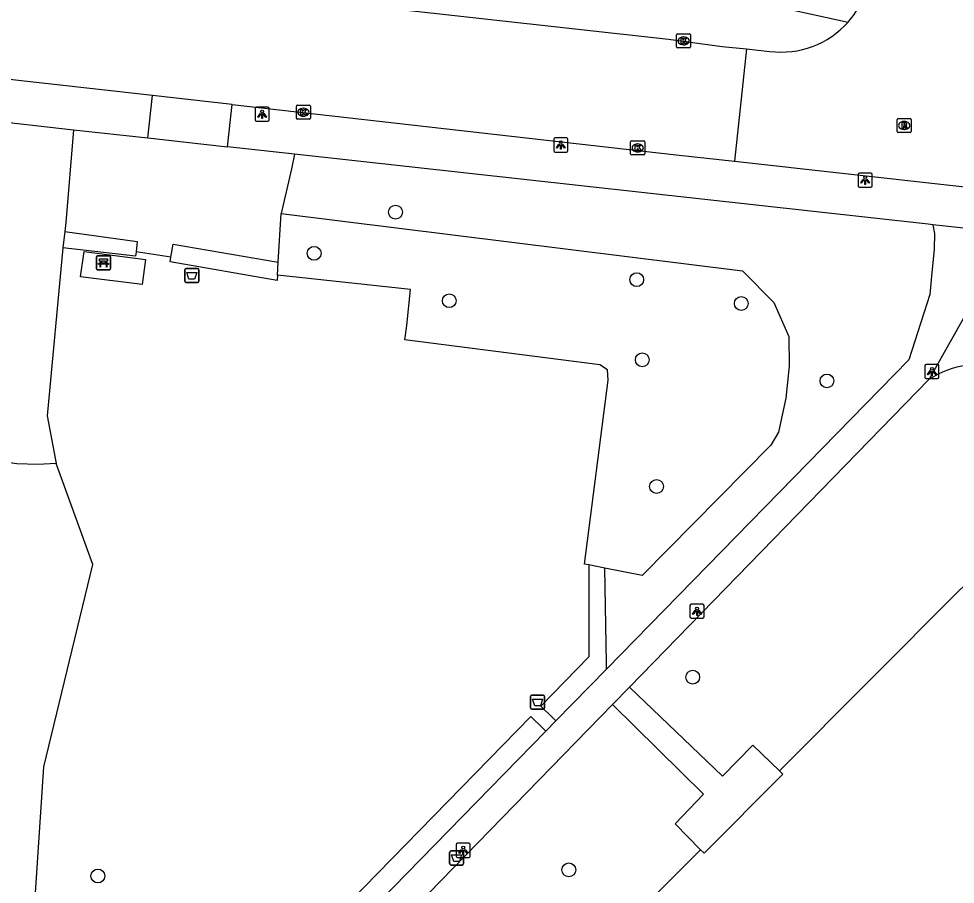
# Model space of a CAD drawing. Extents: x 161928 to 163055, y 386475 to 387428.
# Drawn here: x 162606.8 to 162673.3, y 386876.6 to 386938.1 of the extents above; entities that cross this region are included whole.
import ezdxf

# ---------------------------------------------------------------- set-up
doc = ezdxf.new("R2010")
doc.units = 0
for name, color, linetype in [('IMGEO_Afvalbak', 7, 'Continuous'), ('IMGEO_Bank', 7, 'Continuous'), ('IMGEO_Boom', 7, 'Continuous'), ('IMGEO_Groenvoorziening', 7, 'Continuous'), ('IMGEO_Haag', 7, 'Continuous'), ('IMGEO_Kolk', 7, 'Continuous'), ('IMGEO_Lichtpunt', 7, 'Continuous'), ('IMGEO_Meer_plas_ven_vijver', 7, 'Continuous'), ('IMGEO_Rijbaan_lokaal_gesloten', 7, 'Continuous'), ('IMGEO_Rijbaan_lokaal_open', 7, 'Continuous'), ('IMGEO_Rioolput', 7, 'Continuous'), ('IMGEO_Voetpad_gesloten', 7, 'Continuous'), ('IMGEO_Voetpad_open', 7, 'Continuous')]:
    doc.layers.add(name, color=color, linetype=linetype)

msp = doc.modelspace()

# ---------------------------------------------------------------- linework, layer by layer
at = {"layer": 'IMGEO_Afvalbak'}
for p, q in [((162618.57, 386919.457), (162618.57, 386920.257)), ((162618.57, 386920.257), (162618.57, 386919.457)), ((162618.67, 386920.357), (162619.46, 386920.357)), ((162619.46, 386920.357), (162618.67, 386920.357)), ((162619.56, 386920.257), (162619.56, 386919.457)), ((162619.56, 386919.457), (162619.56, 386920.257)), ((162619.46, 386919.357), (162618.67, 386919.357)), ((162618.67, 386919.357), (162619.46, 386919.357)), ((162643.123, 386889.164), (162643.123, 386889.964)), ((162643.123, 386889.964), (162643.123, 386889.164)), ((162643.223, 386890.064), (162644.013, 386890.064)), ((162644.013, 386890.064), (162643.223, 386890.064)), ((162644.113, 386889.964), (162644.113, 386889.164)), ((162644.113, 386889.164), (162644.113, 386889.964)), ((162644.013, 386889.064), (162643.223, 386889.064)), ((162643.223, 386889.064), (162644.013, 386889.064)), ((162637.476, 386879.011), (162638.266, 386879.011)), ((162638.266, 386879.011), (162637.476, 386879.011)), ((162637.376, 386878.111), (162637.376, 386878.911)), ((162637.376, 386878.911), (162637.376, 386878.111)), ((162638.366, 386878.911), (162638.366, 386878.111)), ((162638.366, 386878.111), (162638.366, 386878.911)), ((162638.266, 386878.011), (162637.476, 386878.011)), ((162637.476, 386878.011), (162638.266, 386878.011))]:
    msp.add_line(p, q, dxfattribs=at)
for points in [[(162618.713, 386920.071), (162619.417, 386920.071), (162619.268, 386919.601), (162618.862, 386919.601), (162618.713, 386920.071)], [(162643.266, 386889.778), (162643.97, 386889.778), (162643.821, 386889.308), (162643.415, 386889.308), (162643.266, 386889.778)], [(162637.519, 386878.725), (162638.223, 386878.725), (162638.074, 386878.255), (162637.668, 386878.255), (162637.519, 386878.725)]]:
    msp.add_lwpolyline(points, dxfattribs=at)
for centre, start, end in [((162618.67, 386920.257), 90, 180), ((162618.67, 386920.257), 90, 180), ((162619.46, 386920.257), 0, 90), ((162619.46, 386920.257), 360, 90), ((162618.67, 386919.457), 180, 270), ((162618.67, 386919.457), 180, 270), ((162619.46, 386919.457), 270, 0), ((162619.46, 386919.457), 270, 0), ((162643.223, 386889.964), 90, 180), ((162643.223, 386889.964), 90, 180), ((162644.013, 386889.964), 0, 90), ((162644.013, 386889.964), 360, 90), ((162643.223, 386889.164), 180, 270), ((162643.223, 386889.164), 180, 270), ((162644.013, 386889.164), 270, 0), ((162644.013, 386889.164), 270, 0), ((162637.476, 386878.911), 90, 180), ((162637.476, 386878.911), 90, 180), ((162638.266, 386878.911), 0, 90), ((162638.266, 386878.911), 360, 90), ((162637.476, 386878.111), 180, 270), ((162637.476, 386878.111), 180, 270), ((162638.266, 386878.111), 270, 0), ((162638.266, 386878.111), 270, 0)]:
    msp.add_arc(centre, 0.1, start, end, dxfattribs=at)
at = {"layer": 'IMGEO_Bank'}
for p, q in [((162612.296, 386920.334), (162612.296, 386921.175)), ((162612.296, 386921.175), (162612.296, 386920.334)), ((162612.371, 386921.259), (162613.212, 386921.259)), ((162613.212, 386921.259), (162612.371, 386921.259)), ((162612.605, 386920.765), (162612.605, 386920.871)), ((162612.649, 386920.871), (162612.649, 386920.765)), ((162612.937, 386920.877), (162612.655, 386920.877)), ((162612.943, 386920.765), (162612.943, 386920.871)), ((162612.987, 386920.871), (162612.987, 386920.765)), ((162613.296, 386921.184), (162613.296, 386920.343)), ((162613.296, 386920.343), (162613.296, 386921.184)), ((162613.221, 386920.259), (162612.38, 386920.259)), ((162612.38, 386920.259), (162613.221, 386920.259)), ((162612.993, 386920.657), (162612.6, 386920.657)), ((162612.655, 386920.759), (162612.937, 386920.759))]:
    msp.add_line(p, q, dxfattribs=at)
for points in [[(162612.599, 386920.877), (162612.513, 386920.877), (162612.513, 386921.038), (162613.076, 386921.038), (162613.076, 386920.877), (162612.993, 386920.877)], [(162612.543, 386920.657), (162612.401, 386920.657), (162612.513, 386920.759), (162612.599, 386920.759)], [(162612.593, 386920.65), (162612.593, 386920.443), (162612.55, 386920.443), (162612.55, 386920.65)], [(162612.993, 386920.759), (162613.076, 386920.759), (162613.188, 386920.657), (162613.049, 386920.657)], [(162613.043, 386920.65), (162613.043, 386920.443), (162612.999, 386920.443), (162612.999, 386920.65)]]:
    msp.add_lwpolyline(points, dxfattribs=at)
for centre, radius, start, end in [((162612.374, 386921.181), 0.0779, 92.4484, 184.28452), ((162612.374, 386921.181), 0.0779, 92.4484, 184.28452), ((162612.598, 386920.87), 0.00671, 2.89567, 87.10433), ((162612.655, 386920.87), 0.00671, 92.89567, 177.10433), ((162612.937, 386920.87), 0.00671, 2.89567, 87.10433), ((162612.994, 386920.87), 0.00671, 92.89567, 177.10433), ((162613.218, 386921.181), 0.0779, 2.4484, 94.28452), ((162613.218, 386921.181), 0.0779, 2.4484, 94.28452), ((162612.374, 386920.337), 0.0779, 182.4484, 274.28452), ((162612.374, 386920.337), 0.0779, 182.4484, 274.28452), ((162612.543, 386920.65), 0.00671, 2.89567, 87.10433), ((162612.6, 386920.65), 0.00671, 92.89567, 177.10433), ((162612.598, 386920.766), 0.00671, 272.89567, 357.10433), ((162612.655, 386920.766), 0.00671, 182.89567, 267.10433), ((162612.937, 386920.766), 0.00671, 272.89567, 357.10433), ((162612.994, 386920.766), 0.00671, 182.89567, 267.10433), ((162612.992, 386920.65), 0.00671, 2.89567, 87.10433), ((162613.049, 386920.65), 0.00671, 92.89567, 177.10433), ((162613.218, 386920.337), 0.0779, 272.4484, 4.28452), ((162613.218, 386920.337), 0.0779, 272.4484, 4.28452)]:
    msp.add_arc(centre, radius, start, end, dxfattribs=at)
at = {"layer": 'IMGEO_Boom'}
for centre in [(162633.533, 386924.348), (162627.752, 386921.426), (162650.66, 386919.557), (162637.346, 386918.061), (162658.083, 386917.868), (162651.056, 386913.869), (162664.166, 386912.372), (162652.068, 386904.878), (162654.636, 386891.345), (162612.396, 386877.235), (162645.841, 386877.669)]:
    msp.add_circle(centre, 0.489, dxfattribs=at)
at = {"layer": 'IMGEO_Groenvoorziening'}
for points in [[(162610.666, 386930.199), (162610.12, 386923.616), (162610.047, 386922.987)], [(162626.367, 386928.458), (162626.136, 386927.429), (162625.42, 386924.246)], [(162625.199, 386920.793), (162625.42, 386924.246)], [(162625.42, 386924.246), (162658.174, 386920.178), (162660.392, 386917.927), (162661.454, 386915.513), (162661.488, 386913.418), (162661.243, 386911.146), (162660.73, 386908.722), (162660.183, 386907.822), (162651.039, 386898.558), (162648.397, 386899.088)], [(162609.917, 386921.816), (162608.795, 386909.898), (162609.445, 386906.515)], [(162617.582, 386921.148), (162615.104, 386921.528)], [(162647.259, 386899.316), (162646.954, 386899.377), (162648.627, 386912.426), (162648.591, 386913.162), (162648.033, 386913.518), (162634.195, 386915.279), (162634.343, 386916.308), (162634.589, 386918.87), (162625.141, 386919.88)], [(162609.445, 386906.515), (162608.141, 386906.428), (162606.637, 386906.485), (162605.146, 386906.699), (162603.687, 386907.068), (162601.598, 386907.897)], [(162607.788, 386873.179), (162608.569, 386884.983), (162612.044, 386899.346), (162609.445, 386906.515)]]:
    msp.add_lwpolyline(points, dxfattribs=at)
at = {"layer": 'IMGEO_Haag'}
for points in [[(162610.047, 386922.987), (162609.917, 386921.816)], [(162610.047, 386922.987), (162615.19, 386922.268), (162615.104, 386921.528)], [(162615.104, 386921.528), (162615.069, 386921.226), (162609.917, 386921.816)], [(162617.582, 386921.148), (162617.738, 386922.075), (162625.199, 386920.793)], [(162625.141, 386919.88), (162625.116, 386919.493), (162617.528, 386920.825), (162617.582, 386921.148)], [(162625.141, 386919.88), (162625.199, 386920.793)], [(162647.259, 386899.316), (162647.259, 386892.777), (162643.84, 386889.279), (162644.707, 386888.45), (162644.924, 386888.242)], [(162648.397, 386899.088), (162647.259, 386899.316)], [(162648.515, 386891.916), (162648.511, 386892.345), (162648.397, 386899.088)], [(162644.214, 386887.515), (162643.999, 386887.725), (162643.141, 386888.563), (162612.527, 386857.241), (162605.752, 386849.72), (162601.67, 386844.736), (162599.395, 386841.268), (162598.9, 386840.346), (162597.796, 386838.002)]]:
    msp.add_lwpolyline(points, dxfattribs=at)
at = {"layer": 'IMGEO_Kolk'}
for p, q in [((162653.487, 386936.079), (162653.487, 386936.931)), ((162653.562, 386937.005), (162654.414, 386937.005)), ((162654.488, 386936.931), (162654.488, 386936.079)), ((162653.998, 386936.225), (162653.973, 386936.225)), ((162653.975, 386936.785), (162654, 386936.785)), ((162654.414, 386936.005), (162653.562, 386936.005)), ((162626.489, 386931.016), (162626.489, 386931.868)), ((162626.564, 386931.942), (162627.416, 386931.942)), ((162626.977, 386931.722), (162627.002, 386931.722)), ((162627.49, 386931.868), (162627.49, 386931.016)), ((162627.416, 386930.942), (162626.564, 386930.942)), ((162627, 386931.162), (162626.975, 386931.162)), ((162650.228, 386928.482), (162650.228, 386929.334)), ((162650.303, 386929.408), (162651.155, 386929.408)), ((162650.716, 386929.188), (162650.741, 386929.188)), ((162651.229, 386929.334), (162651.229, 386928.482)), ((162651.155, 386928.408), (162650.303, 386928.408)), ((162650.739, 386928.628), (162650.714, 386928.628))]:
    msp.add_line(p, q, dxfattribs=at)
for points in [[(162653.487, 386936.079), (162653.487, 386936.931)], [(162653.562, 386937.005), (162654.414, 386937.005)], [(162654.488, 386936.931), (162654.488, 386936.079)], [(162653.808, 386936.705), (162653.931, 386936.705), (162653.931, 386936.554), (162654.061, 386936.705), (162654.225, 386936.705), (162654.079, 386936.554), (162654.232, 386936.305), (162654.08, 386936.305), (162653.995, 386936.469), (162653.931, 386936.402), (162653.931, 386936.305), (162653.808, 386936.305), (162653.808, 386936.705)], [(162654.414, 386936.005), (162653.562, 386936.005)], [(162626.489, 386931.016), (162626.489, 386931.868)], [(162626.564, 386931.942), (162627.416, 386931.942)], [(162626.81, 386931.642), (162626.933, 386931.642), (162626.933, 386931.491), (162627.063, 386931.642), (162627.227, 386931.642), (162627.081, 386931.491), (162627.234, 386931.242), (162627.082, 386931.242), (162626.997, 386931.406), (162626.933, 386931.339), (162626.933, 386931.242), (162626.81, 386931.242), (162626.81, 386931.642)], [(162627.49, 386931.868), (162627.49, 386931.016)], [(162627.416, 386930.942), (162626.564, 386930.942)], [(162650.228, 386928.482), (162650.228, 386929.334)], [(162650.303, 386929.408), (162651.155, 386929.408)], [(162650.549, 386929.108), (162650.672, 386929.108), (162650.672, 386928.957), (162650.802, 386929.108), (162650.966, 386929.108), (162650.82, 386928.957), (162650.973, 386928.708), (162650.821, 386928.708), (162650.736, 386928.872), (162650.672, 386928.805), (162650.672, 386928.708), (162650.549, 386928.708), (162650.549, 386929.108)], [(162651.229, 386929.334), (162651.229, 386928.482)], [(162651.155, 386928.408), (162650.303, 386928.408)]]:
    msp.add_lwpolyline(points, dxfattribs=at)
for centre, start, end in [((162653.564, 386936.929), 91.55205, 178.44795), ((162653.564, 386936.929), 91.55205, 178.44795), ((162654.412, 386936.929), 1.55205, 88.44795), ((162654.412, 386936.929), 1.55205, 88.44795), ((162653.564, 386936.081), 181.55205, 268.44795), ((162653.564, 386936.081), 181.55205, 268.44795), ((162654.412, 386936.081), 271.55205, 358.44795), ((162654.412, 386936.081), 271.55205, 358.44795), ((162626.566, 386931.866), 91.55205, 178.44795), ((162626.566, 386931.866), 91.55205, 178.44795), ((162627.414, 386931.866), 1.55205, 88.44795), ((162627.414, 386931.866), 1.55205, 88.44795), ((162626.566, 386931.018), 181.55205, 268.44795), ((162626.566, 386931.018), 181.55205, 268.44795), ((162627.414, 386931.018), 271.55205, 358.44795), ((162627.414, 386931.018), 271.55205, 358.44795), ((162650.305, 386929.332), 91.55205, 178.44795), ((162650.305, 386929.332), 91.55205, 178.44795), ((162651.153, 386929.332), 1.55205, 88.44795), ((162651.153, 386929.332), 1.55205, 88.44795), ((162650.305, 386928.484), 181.55205, 268.44795), ((162650.305, 386928.484), 181.55205, 268.44795), ((162651.153, 386928.484), 271.55205, 358.44795), ((162651.153, 386928.484), 271.55205, 358.44795)]:
    msp.add_arc(centre, 0.0765, start, end, dxfattribs=at)
for centre, major_axis, ratio, start_param, end_param in [((162653.974, 386936.505), (-0.387, 0.002), 0.722429, 4.712389, 7.853982), ((162653.999, 386936.505), (-0.39, 0.002), 0.717154, 1.570796, 4.712389), ((162626.976, 386931.442), (-0.387, 0.002), 0.722429, 4.712389, 7.853982), ((162627.001, 386931.442), (-0.39, 0.002), 0.717154, 1.570796, 4.712389), ((162650.715, 386928.908), (-0.387, 0.002), 0.722429, 4.712389, 7.853982), ((162650.74, 386928.908), (-0.39, 0.002), 0.717154, 1.570796, 4.712389)]:
    msp.add_ellipse(centre, major_axis=major_axis, ratio=ratio, start_param=start_param, end_param=end_param, dxfattribs=at)
at = {"layer": 'IMGEO_Lichtpunt'}
for p, q in [((162623.559, 386931.7), (162623.559, 386930.893)), ((162623.559, 386931.7), (162623.559, 386930.893)), ((162624.461, 386931.795), (162623.653, 386931.795)), ((162624.461, 386931.795), (162623.653, 386931.795)), ((162624.555, 386930.893), (162624.555, 386931.7)), ((162624.555, 386930.893), (162624.555, 386931.7)), ((162623.653, 386930.799), (162624.461, 386930.799)), ((162623.653, 386930.799), (162624.461, 386930.799)), ((162644.767, 386929.517), (162644.767, 386928.71)), ((162644.767, 386929.517), (162644.767, 386928.71)), ((162645.669, 386929.612), (162644.861, 386929.612)), ((162645.669, 386929.612), (162644.861, 386929.612)), ((162645.763, 386928.71), (162645.763, 386929.517)), ((162645.763, 386928.71), (162645.763, 386929.517)), ((162644.861, 386928.616), (162645.669, 386928.616)), ((162644.861, 386928.616), (162645.669, 386928.616)), ((162666.38, 386927.028), (162666.38, 386926.221)), ((162666.38, 386927.028), (162666.38, 386926.221)), ((162667.282, 386927.123), (162666.474, 386927.123)), ((162667.282, 386927.123), (162666.474, 386927.123)), ((162667.376, 386926.221), (162667.376, 386927.028)), ((162667.376, 386926.221), (162667.376, 386927.028)), ((162666.474, 386926.127), (162667.282, 386926.127)), ((162666.474, 386926.127), (162667.282, 386926.127)), ((162672.03, 386913.53), (162671.222, 386913.53)), ((162672.03, 386913.53), (162671.222, 386913.53)), ((162671.128, 386913.435), (162671.128, 386912.628)), ((162671.128, 386913.435), (162671.128, 386912.628)), ((162672.124, 386912.628), (162672.124, 386913.435)), ((162672.124, 386912.628), (162672.124, 386913.435)), ((162671.222, 386912.534), (162672.03, 386912.534)), ((162671.222, 386912.534), (162672.03, 386912.534)), ((162654.443, 386896.427), (162654.443, 386895.62)), ((162654.443, 386896.427), (162654.443, 386895.62)), ((162655.345, 386896.522), (162654.537, 386896.522)), ((162655.345, 386896.522), (162654.537, 386896.522)), ((162655.439, 386895.62), (162655.439, 386896.427)), ((162655.439, 386895.62), (162655.439, 386896.427)), ((162654.537, 386895.526), (162655.345, 386895.526)), ((162654.537, 386895.526), (162655.345, 386895.526)), ((162637.847, 386879.458), (162637.847, 386878.651)), ((162637.847, 386879.458), (162637.847, 386878.651)), ((162638.749, 386879.553), (162637.941, 386879.553)), ((162638.749, 386879.553), (162637.941, 386879.553)), ((162638.843, 386878.651), (162638.843, 386879.458)), ((162638.843, 386878.651), (162638.843, 386879.458)), ((162637.941, 386878.557), (162638.749, 386878.557)), ((162637.941, 386878.557), (162638.749, 386878.557))]:
    msp.add_line(p, q, dxfattribs=at)
for points in [[(162623.933, 386931.364), (162623.972, 386931.336), (162623.784, 386931.074), (162623.746, 386931.101), (162623.933, 386931.364)], [(162624.035, 386931.316), (162624.082, 386931.316), (162624.082, 386930.994), (162624.035, 386930.994), (162624.035, 386931.316)], [(162624.145, 386931.336), (162624.183, 386931.363), (162624.37, 386931.101), (162624.331, 386931.073), (162624.145, 386931.336)], [(162645.141, 386929.181), (162645.18, 386929.153), (162644.992, 386928.891), (162644.954, 386928.918), (162645.141, 386929.181)], [(162645.243, 386929.133), (162645.29, 386929.133), (162645.29, 386928.811), (162645.243, 386928.811), (162645.243, 386929.133)], [(162645.353, 386929.153), (162645.391, 386929.18), (162645.578, 386928.918), (162645.539, 386928.89), (162645.353, 386929.153)], [(162666.754, 386926.692), (162666.793, 386926.664), (162666.605, 386926.402), (162666.567, 386926.429), (162666.754, 386926.692)], [(162666.856, 386926.644), (162666.903, 386926.644), (162666.903, 386926.322), (162666.856, 386926.322), (162666.856, 386926.644)], [(162666.966, 386926.664), (162667.004, 386926.691), (162667.191, 386926.429), (162667.152, 386926.401), (162666.966, 386926.664)], [(162671.502, 386913.099), (162671.541, 386913.071), (162671.353, 386912.809), (162671.315, 386912.836), (162671.502, 386913.099)], [(162671.604, 386913.051), (162671.651, 386913.051), (162671.651, 386912.729), (162671.604, 386912.729), (162671.604, 386913.051)], [(162671.714, 386913.071), (162671.752, 386913.098), (162671.939, 386912.836), (162671.9, 386912.808), (162671.714, 386913.071)], [(162654.817, 386896.091), (162654.856, 386896.063), (162654.668, 386895.801), (162654.63, 386895.828), (162654.817, 386896.091)], [(162654.919, 386896.043), (162654.966, 386896.043), (162654.966, 386895.721), (162654.919, 386895.721), (162654.919, 386896.043)], [(162655.029, 386896.063), (162655.067, 386896.09), (162655.254, 386895.828), (162655.215, 386895.8), (162655.029, 386896.063)], [(162638.221, 386879.122), (162638.26, 386879.094), (162638.072, 386878.832), (162638.034, 386878.859), (162638.221, 386879.122)], [(162638.323, 386879.074), (162638.37, 386879.074), (162638.37, 386878.752), (162638.323, 386878.752), (162638.323, 386879.074)], [(162638.433, 386879.094), (162638.471, 386879.121), (162638.658, 386878.859), (162638.619, 386878.831), (162638.433, 386879.094)]]:
    msp.add_lwpolyline(points, dxfattribs=at)
for centre in [(162624.058, 386931.498), (162645.266, 386929.315), (162666.879, 386926.826), (162671.627, 386913.233), (162654.942, 386896.225), (162638.346, 386879.256)]:
    msp.add_circle(centre, 0.0994, dxfattribs=at)
for centre, start, end in [((162623.653, 386931.7), 90, 180), ((162623.653, 386931.7), 90, 180), ((162624.461, 386931.7), 0, 90), ((162624.461, 386931.7), 0, 90), ((162623.653, 386930.893), 180, 270), ((162623.653, 386930.893), 180, 270), ((162624.461, 386930.893), 270, 0), ((162624.461, 386930.893), 270, 360), ((162644.861, 386929.517), 90, 180), ((162644.861, 386929.517), 90, 180), ((162645.669, 386929.517), 0, 90), ((162645.669, 386929.517), 0, 90), ((162644.861, 386928.71), 180, 270), ((162644.861, 386928.71), 180, 270), ((162645.669, 386928.71), 270, 0), ((162645.669, 386928.71), 270, 360), ((162666.474, 386927.028), 90, 180), ((162666.474, 386927.028), 90, 180), ((162667.282, 386927.028), 0, 90), ((162667.282, 386927.028), 0, 90), ((162666.474, 386926.221), 180, 270), ((162666.474, 386926.221), 180, 270), ((162667.282, 386926.221), 270, 0), ((162667.282, 386926.221), 270, 360), ((162671.222, 386913.435), 90, 180), ((162671.222, 386913.435), 90, 180), ((162672.03, 386913.435), 0, 90), ((162672.03, 386913.435), 0, 90), ((162671.222, 386912.628), 180, 270), ((162671.222, 386912.628), 180, 270), ((162672.03, 386912.628), 270, 0), ((162672.03, 386912.628), 270, 360), ((162654.537, 386896.427), 90, 180), ((162654.537, 386896.427), 90, 180), ((162655.345, 386896.427), 0, 90), ((162655.345, 386896.427), 0, 90), ((162654.537, 386895.62), 180, 270), ((162654.537, 386895.62), 180, 270), ((162655.345, 386895.62), 270, 0), ((162655.345, 386895.62), 270, 360), ((162637.941, 386879.458), 90, 180), ((162637.941, 386879.458), 90, 180), ((162638.749, 386879.458), 0, 90), ((162638.749, 386879.458), 0, 90), ((162637.941, 386878.651), 180, 270), ((162637.941, 386878.651), 180, 270), ((162638.749, 386878.651), 270, 0), ((162638.749, 386878.651), 270, 360)]:
    msp.add_arc(centre, 0.0946, start, end, dxfattribs=at)
at = {"layer": 'IMGEO_Meer_plas_ven_vijver'}
for points in [[(162711.271, 386880.943), (162711.071, 386881.067), (162682.944, 386898.573), (162682.356, 386898.906), (162681.741, 386899.185), (162681.104, 386899.409), (162680.449, 386899.574), (162679.782, 386899.68), (162679.108, 386899.726), (162678.433, 386899.712), (162677.761, 386899.638), (162677.099, 386899.504), (162676.452, 386899.311), (162675.824, 386899.061), (162675.221, 386898.756), (162674.648, 386898.399), (162674.109, 386897.992), (162673.609, 386897.538), (162673.589, 386897.518), (162660.788, 386884.692)], [(162655.2, 386879.092), (162628.111, 386851.95), (162620.051, 386843.232)]]:
    msp.add_lwpolyline(points, dxfattribs=at)
at = {"layer": 'IMGEO_Rijbaan_lokaal_gesloten'}
for points in [[(162540.155, 386949.063), (162545.987, 386948.471), (162652.917, 386936.619), (162656.735, 386936.109), (162658.464, 386935.931)], [(162616.273, 386932.631), (162593.605, 386935.154)], [(162621.938, 386932), (162616.273, 386932.631)], [(162621.938, 386932), (162653.465, 386928.428), (162657.599, 386927.966)]]:
    msp.add_lwpolyline(points, dxfattribs=at)
at = {"layer": 'IMGEO_Rijbaan_lokaal_open'}
for points in [[(162658.464, 386935.931), (162657.599, 386927.966)], [(162658.464, 386935.931), (162660.119, 386935.761)], [(162657.599, 386927.966), (162680.761, 386925.379)]]:
    msp.add_lwpolyline(points, dxfattribs=at)
for centre, radius, start, end in [((162660.942, 386942.036), 6.322, 318.38919, 351.705), ((162660.933, 386942.039), 6.331, 262.61076, 318.42438)]:
    msp.add_arc(centre, radius, start, end, dxfattribs=at)
at = {"layer": 'IMGEO_Rioolput'}
for p, q in [((162669.156, 386930.077), (162669.156, 386930.929)), ((162669.231, 386931.003), (162670.083, 386931.003)), ((162670.157, 386930.929), (162670.157, 386930.077)), ((162669.667, 386930.223), (162669.642, 386930.223)), ((162669.644, 386930.783), (162669.669, 386930.783)), ((162670.083, 386930.003), (162669.231, 386930.003))]:
    msp.add_line(p, q, dxfattribs=at)
for points in [[(162669.156, 386930.077), (162669.156, 386930.929)], [(162669.231, 386931.003), (162670.083, 386931.003)], [(162670.157, 386930.929), (162670.157, 386930.077)], [(162669.745, 386930.701), (162669.493, 386930.703), (162669.493, 386930.303)], [(162669.493, 386930.303), (162669.617, 386930.303), (162669.617, 386930.465), (162669.628, 386930.465)], [(162669.671, 386930.622), (162669.617, 386930.622), (162669.617, 386930.541)], [(162669.617, 386930.541), (162669.669, 386930.541)], [(162669.675, 386930.436), (162669.746, 386930.303), (162669.886, 386930.303), (162669.821, 386930.429)], [(162670.083, 386930.003), (162669.231, 386930.003)]]:
    msp.add_lwpolyline(points, dxfattribs=at)
for centre, radius, start, end in [((162669.233, 386930.927), 0.0765, 91.55205, 178.44795), ((162669.233, 386930.927), 0.0765, 91.55205, 178.44795), ((162670.081, 386930.927), 0.0765, 1.55205, 88.44795), ((162670.081, 386930.927), 0.0765, 1.55205, 88.44795), ((162669.627, 386930.412), 0.0533, 26.02933, 88.69889), ((162669.653, 386930.73), 0.19, 274.7715, 282.96867), ((162669.677, 386930.526), 0.0964, 77.00612, 93.18647), ((162669.691, 386930.583), 0.0378, 276.66336, 79.67722), ((162669.744, 386930.591), 0.109, 350.36119, 89.41601), ((162669.742, 386930.591), 0.112, 277.58423, 350.98172), ((162669.726, 386930.376), 0.108, 29.51342, 73.79051), ((162669.233, 386930.079), 0.0765, 181.55205, 268.44795), ((162669.233, 386930.079), 0.0765, 181.55205, 268.44795), ((162670.081, 386930.079), 0.0765, 271.55205, 358.44795), ((162670.081, 386930.079), 0.0765, 271.55205, 358.44795)]:
    msp.add_arc(centre, radius, start, end, dxfattribs=at)
for centre, major_axis, ratio, start_param, end_param in [((162669.643, 386930.503), (-0.387, 0.002), 0.722429, 4.712389, 7.853982), ((162669.668, 386930.503), (-0.39, 0.002), 0.717154, 1.570796, 4.712389)]:
    msp.add_ellipse(centre, major_axis=major_axis, ratio=ratio, start_param=start_param, end_param=end_param, dxfattribs=at)
at = {"layer": 'IMGEO_Voetpad_gesloten'}
for points in [[(162671.688, 386923.459), (162671.803, 386922.826), (162671.785, 386921.724), (162671.604, 386919.799), (162671.483, 386918.507), (162669.972, 386913.868), (162648.515, 386891.916)], [(162675.202, 386923.073), (162671.688, 386923.459)], [(162674.589, 386918.119), (162671.422, 386912.486)], [(162671.422, 386912.486), (162650.148, 386890.645)], [(162644.924, 386888.242), (162648.515, 386891.916)], [(162648.938, 386889.403), (162650.148, 386890.645)], [(162612.431, 386851.679), (162614.163, 386853.703), (162648.938, 386889.403)], [(162644.924, 386888.242), (162644.214, 386887.515)], [(162598.99, 386837.282), (162600.161, 386839.515), (162600.651, 386840.448), (162602.83, 386843.786), (162606.912, 386848.77), (162613.641, 386856.237), (162644.214, 386887.515)]]:
    msp.add_lwpolyline(points, dxfattribs=at)
msp.add_arc((162675.124, 386906.624), 6.933, 74.62792, 122.27175, dxfattribs=at)
at = {"layer": 'IMGEO_Voetpad_open'}
for points in [[(162661.674, 386938.719), (162665.669, 386937.838)], [(162615.933, 386929.615), (162616.273, 386932.631)], [(162621.599, 386928.987), (162621.938, 386932)], [(162603.991, 386930.94), (162610.666, 386930.199)], [(162610.666, 386930.199), (162615.933, 386929.615)], [(162615.933, 386929.615), (162621.599, 386928.987)], [(162626.367, 386928.458), (162621.599, 386928.987)], [(162671.688, 386923.459), (162671.368, 386923.494), (162626.367, 386928.458)], [(162615.533, 386919.208), (162611.17, 386919.748), (162611.416, 386921.559), (162615.783, 386920.987), (162615.533, 386919.208)], [(162650.148, 386890.645), (162656.741, 386884.311), (162658.913, 386886.509), (162660.788, 386884.692)], [(162648.938, 386889.403), (162655.398, 386883.036), (162653.401, 386880.943), (162655.2, 386879.092)], [(162660.788, 386884.692), (162661.037, 386884.45), (162655.441, 386878.844), (162655.2, 386879.092)]]:
    msp.add_lwpolyline(points, dxfattribs=at)

doc.saveas('drawing.dxf')
